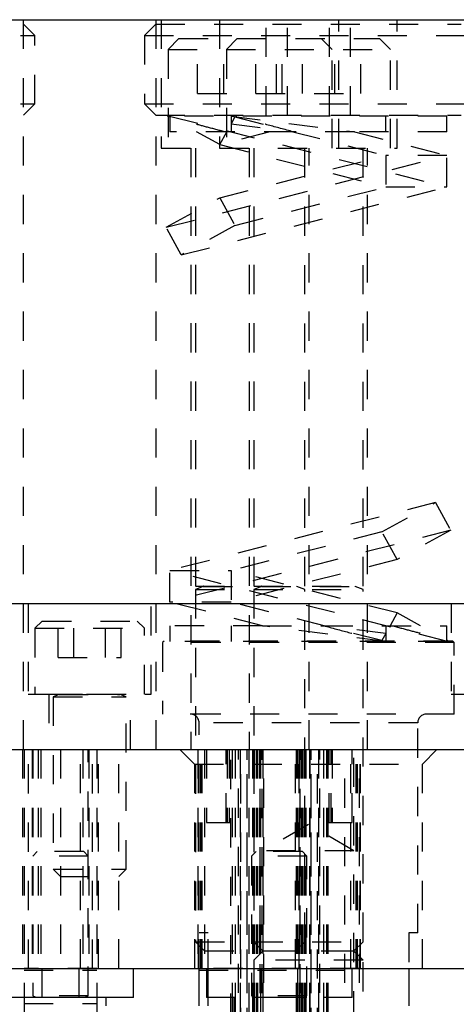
# Model space of a CAD drawing. Header units: inches. Extents: x 1880 to 2363, y -453 to -54.
# Tile 436 of 656: x 1902.69 to 1904.18, y -148.32 to -144.94. Entities that reach past the tile are written whole.
import ezdxf

# ---------------------------------------------------------------- set-up
doc = ezdxf.new("R2010")
doc.units = ezdxf.units.IN
doc.header["$LTSCALE"] = 0.5
doc.header["$MEASUREMENT"] = 0
doc.linetypes.add('HIDDEN', pattern=[0.225, 0.15, -0.075])
doc.layers.add('SID-M-H', color=4, linetype='HIDDEN')
doc.layers.add('SID-M-S', color=105, linetype='Continuous')

msp = doc.modelspace()

# ---------------------------------------------------------------- linework, layer by layer
at = {"layer": 'SID-M-H'}
for p, q in [((1901.52922, -144.9582), (1902.70112, -144.9582)), ((1902.70112, -147.4432), (1902.70112, -144.9432)), ((1902.74017, -144.99725), (1902.70112, -144.9582)), ((1903.15422, -144.9582), (1903.11517, -144.99725)), ((1903.15422, -144.9432), (1903.15422, -147.4432)), ((1903.15422, -144.9582), (1904.20112, -144.9582)), ((1903.17317, -144.9432), (1903.17317, -145.3832)), ((1903.37317, -144.9432), (1903.37317, -145.3832)), ((1903.53333, -145.2707), (1903.53333, -144.9582)), ((1903.6055, -145.2707), (1903.6055, -144.9582)), ((1903.74983, -145.2707), (1903.74983, -144.9582)), ((1903.78217, -145.3832), (1903.78217, -144.9432)), ((1903.822, -145.2707), (1903.822, -144.9582)), ((1903.98217, -145.3832), (1903.98217, -144.9432)), ((1901.49017, -144.99725), (1902.74017, -144.99725)), ((1902.74017, -145.23165), (1902.74017, -144.99725)), ((1903.11517, -144.99725), (1904.24017, -144.99725)), ((1903.11517, -144.99725), (1903.11517, -145.23165)), ((1903.23392, -145.0082), (1903.19642, -145.0457)), ((1903.23392, -145.0082), (1903.92142, -145.0082)), ((1903.29753, -145.1957), (1903.29753, -145.0082)), ((1903.3876, -145.1957), (1903.3876, -145.0082)), ((1903.43392, -145.0082), (1903.39642, -145.0457)), ((1903.49753, -145.1957), (1903.49753, -145.0082)), ((1903.56773, -145.1957), (1903.56773, -145.0082)), ((1903.5876, -145.1957), (1903.5876, -145.0082)), ((1903.6578, -145.1957), (1903.6578, -145.0082)), ((1903.75892, -145.0457), (1903.72142, -145.0082)), ((1903.76773, -145.1957), (1903.76773, -145.0082)), ((1903.8578, -145.1957), (1903.8578, -145.0082)), ((1903.95892, -145.0457), (1903.92142, -145.0082)), ((1903.19642, -145.0457), (1903.95892, -145.0457)), ((1903.19642, -145.0457), (1903.19642, -145.3832)), ((1903.39642, -145.0457), (1903.39642, -145.3832)), ((1903.75892, -145.3832), (1903.75892, -145.0457)), ((1903.95892, -145.3832), (1903.95892, -145.0457)), ((1903.29753, -145.1957), (1903.8578, -145.1957)), ((1901.49017, -145.23165), (1902.74017, -145.23165)), ((1902.70112, -145.2707), (1902.74017, -145.23165)), ((1903.11517, -145.23165), (1904.24017, -145.23165)), ((1903.11517, -145.23165), (1903.15422, -145.2707)), ((1901.52922, -145.2707), (1902.70112, -145.2707)), ((1903.15422, -145.2707), (1904.20112, -145.2707)), ((1903.20267, -145.27736), (1903.19506, -145.2732)), ((1903.20124, -145.2732), (1904.15267, -145.5162)), ((1904.15267, -145.2732), (1903.20124, -145.2732)), ((1903.20267, -145.2732), (1903.20267, -145.3272)), ((1903.41267, -145.2732), (1903.83552, -145.3272)), ((1903.41267, -145.2732), (1903.41267, -145.3272)), ((1903.42028, -145.2732), (1903.4257, -145.27617)), ((1903.94267, -145.3272), (1903.94267, -145.2732)), ((1904.15267, -145.3272), (1904.15267, -145.2732)), ((1903.4257, -145.27617), (1903.41267, -145.30002)), ((1903.41267, -145.30002), (1903.62552, -145.3272)), ((1903.4257, -145.27617), (1903.94267, -145.4082)), ((1903.62552, -145.3272), (1903.20267, -145.3272)), ((1903.37391, -145.37094), (1903.29387, -145.3272)), ((1903.37391, -145.37094), (1903.39781, -145.3272)), ((1903.54516, -145.3272), (1903.37391, -145.37094)), ((1903.83552, -145.3272), (1904.15267, -145.4082)), ((1904.15267, -145.3272), (1903.83552, -145.3272)), ((1903.37391, -145.37094), (1903.94267, -145.5162)), ((1903.17317, -145.3832), (1903.98217, -145.3832)), ((1903.18963, -145.65417), (1904.15267, -145.4082)), ((1903.27467, -145.3832), (1903.27467, -147.4432)), ((1903.29017, -145.3832), (1903.29017, -146.8836)), ((1903.37391, -145.55346), (1903.94267, -145.4082)), ((1903.47467, -145.3832), (1903.47467, -147.4432)), ((1903.49017, -145.3832), (1903.49017, -146.8836)), ((1903.66517, -146.8836), (1903.66517, -145.3832)), ((1903.68067, -147.4432), (1903.68067, -145.3832)), ((1903.86517, -146.8836), (1903.86517, -145.3832)), ((1903.88067, -147.4432), (1903.88067, -145.3832)), ((1904.15267, -145.4082), (1903.94267, -145.4082)), ((1903.94267, -145.4082), (1903.94267, -145.5162)), ((1904.15267, -145.5162), (1904.15267, -145.4082)), ((1903.24142, -145.74894), (1904.15267, -145.5162)), ((1903.4257, -145.64824), (1903.94267, -145.5162)), ((1903.94267, -145.5162), (1904.15267, -145.5162)), ((1903.18963, -145.65417), (1903.37391, -145.55346)), ((1903.37391, -145.55346), (1903.4257, -145.64824)), ((1903.24142, -145.74894), (1903.18963, -145.65417)), ((1903.4257, -145.64824), (1903.24142, -145.74894)), ((1904.11391, -146.59746), (1903.20267, -146.8302)), ((1903.92963, -146.69817), (1904.11391, -146.59746)), ((1904.11391, -146.59746), (1904.1657, -146.69224)), ((1904.1657, -146.69224), (1903.20267, -146.9382)), ((1903.92963, -146.69817), (1903.41267, -146.8302)), ((1903.98142, -146.79294), (1903.92963, -146.69817)), ((1904.1657, -146.69224), (1903.98142, -146.79294)), ((1903.98142, -146.79294), (1903.41267, -146.9382)), ((1903.20267, -146.9382), (1903.20267, -146.8302)), ((1904.15409, -147.0732), (1903.20267, -146.8302)), ((1903.20267, -146.8302), (1903.41267, -146.8302)), ((1903.98142, -146.97546), (1903.41267, -146.8302)), ((1903.41267, -146.8302), (1903.41267, -146.9382)), ((1903.29017, -146.8836), (1903.86517, -146.8836)), ((1903.31722, -146.88512), (1903.29017, -146.89497)), ((1903.31722, -146.88512), (1903.83632, -146.88512)), ((1903.51722, -146.88512), (1903.49017, -146.89497)), ((1903.66517, -146.89497), (1903.63811, -146.88512)), ((1903.86517, -146.89497), (1903.83811, -146.88512)), ((1903.29017, -146.89497), (1903.86517, -146.89497)), ((1903.29017, -146.89497), (1903.29017, -148.10195)), ((1903.49017, -146.89497), (1903.49017, -148.10195)), ((1903.66517, -148.10195), (1903.66517, -146.89497)), ((1903.86517, -148.10195), (1903.86517, -146.89497)), ((1902.71667, -146.9432), (1902.71667, -147.2532)), ((1903.13867, -147.2532), (1903.13867, -146.9432)), ((1903.51981, -147.0192), (1903.20267, -146.9382)), ((1903.41267, -146.9382), (1903.20267, -146.9382)), ((1903.92963, -147.07024), (1903.41267, -146.9382)), ((1904.16667, -146.9432), (1904.16667, -147.2532)), ((1903.98142, -146.97546), (1903.95752, -147.0192)), ((1904.06146, -147.0192), (1903.98142, -146.97546)), ((1902.76517, -147.0032), (1902.74017, -147.0282)), ((1902.74017, -147.0282), (1903.11517, -147.0282)), ((1902.74017, -147.0282), (1902.74017, -147.2532)), ((1902.76517, -147.0032), (1903.09017, -147.0032)), ((1902.81941, -147.1282), (1902.81941, -147.0032)), ((1902.87354, -147.1282), (1902.87354, -147.0032)), ((1902.98179, -147.1282), (1902.98179, -147.0032)), ((1903.03592, -147.1282), (1903.03592, -147.0032)), ((1903.11517, -147.0282), (1903.09017, -147.0032)), ((1903.11517, -147.2532), (1903.11517, -147.0282)), ((1903.51981, -147.0192), (1903.20267, -147.0192)), ((1903.20267, -147.0192), (1903.20267, -147.0732)), ((1903.41267, -147.0192), (1903.41267, -147.0732)), ((1903.94267, -147.0732), (1903.51981, -147.0192)), ((1903.72981, -147.0192), (1904.15267, -147.0192)), ((1903.94267, -147.04638), (1903.72981, -147.0192)), ((1903.94267, -147.0192), (1903.94267, -147.0732)), ((1904.15267, -147.0732), (1904.15267, -147.0192)), ((1903.94267, -147.04638), (1903.92963, -147.07024)), ((1903.18267, -147.07171), (1903.17767, -147.07671)), ((1904.17767, -147.07671), (1903.17767, -147.07671)), ((1903.17767, -147.07671), (1903.17767, -147.32171)), ((1904.17267, -147.07171), (1903.18267, -147.07171)), ((1904.15409, -147.0732), (1903.20267, -147.0732)), ((1903.92963, -147.07024), (1903.93506, -147.0732)), ((1904.16028, -147.0732), (1904.15267, -147.06904)), ((1904.17767, -147.07671), (1904.17267, -147.07171)), ((1904.17767, -147.32171), (1904.17767, -147.07671)), ((1902.81941, -147.1282), (1903.03592, -147.1282)), ((1902.71667, -147.2532), (1903.13867, -147.2532)), ((1902.78717, -147.2532), (1902.78717, -147.4432)), ((1902.80267, -147.2532), (1902.80267, -147.2536)), ((1902.80267, -147.2536), (1903.05267, -147.2536)), ((1902.82297, -147.25512), (1902.80267, -147.26251)), ((1902.80267, -147.26251), (1903.05267, -147.26251)), ((1902.80267, -147.26251), (1902.80267, -147.8537)), ((1902.82297, -147.25512), (1903.03058, -147.25512)), ((1903.05267, -147.26251), (1903.03236, -147.25512)), ((1903.05267, -147.2536), (1903.05267, -147.2532)), ((1903.05267, -147.8537), (1903.05267, -147.26251)), ((1903.06817, -147.4432), (1903.06817, -147.2532)), ((1904.16667, -147.2532), (1904.58867, -147.2532)), ((1904.17767, -147.32171), (1903.17767, -147.32171)), ((1904.05267, -147.35171), (1903.30267, -147.35171)), ((1903.30267, -148.1932), (1903.30267, -147.35171)), ((1904.05267, -148.07171), (1904.05267, -147.35171)), ((1902.69767, -147.4432), (1902.69767, -148.1932)), ((1902.70267, -147.4432), (1902.70267, -149.46088)), ((1902.71767, -148.1937), (1902.71767, -147.4432)), ((1902.73089, -147.4432), (1902.73089, -148.1932)), ((1902.73267, -147.4432), (1902.73267, -148.28717)), ((1902.75069, -147.4432), (1902.75069, -148.1932)), ((1902.75967, -147.4432), (1902.75967, -148.1932)), ((1902.82717, -147.4432), (1902.82717, -148.1932)), ((1902.89567, -148.1932), (1902.89567, -147.4432)), ((1902.90464, -147.4432), (1902.90464, -148.1932)), ((1902.92267, -148.28717), (1902.92267, -147.4432)), ((1902.92444, -147.4432), (1902.92444, -148.1932)), ((1902.93767, -148.1937), (1902.93767, -147.4432)), ((1902.95267, -147.4432), (1902.95267, -149.46088)), ((1902.95767, -148.1932), (1902.95767, -147.4432)), ((1903.02817, -148.1932), (1903.02817, -147.4432)), ((1903.23704, -147.4432), (1903.28704, -147.4932)), ((1903.29879, -147.4432), (1903.29879, -148.1932)), ((1903.30073, -148.1932), (1903.30073, -147.4432)), ((1903.3092, -148.1932), (1903.3092, -147.4432)), ((1903.31362, -148.1932), (1903.31362, -147.4432)), ((1903.32142, -147.4432), (1903.32142, -148.1932)), ((1903.32817, -147.4432), (1903.32817, -147.6932)), ((1903.39617, -147.6932), (1903.39617, -147.4432)), ((1903.39917, -147.4432), (1903.39917, -147.6932)), ((1903.40617, -147.4432), (1903.40617, -147.6932)), ((1903.41117, -148.77896), (1903.41117, -147.4432)), ((1903.41617, -147.4432), (1903.41617, -148.4432)), ((1903.42617, -147.4432), (1903.42617, -148.82243)), ((1903.43817, -148.87725), (1903.43817, -147.4432)), ((1903.44317, -147.4432), (1903.44317, -149.5082)), ((1903.44617, -153.2282), (1903.44617, -147.4432)), ((1903.46814, -150.4782), (1903.46814, -147.4432)), ((1903.46817, -153.2282), (1903.46817, -147.4432)), ((1903.47314, -147.4432), (1903.47314, -149.5082)), ((1903.47355, -147.4432), (1903.47355, -149.5082)), ((1903.48617, -147.4432), (1903.48617, -148.4432)), ((1903.49076, -147.4432), (1903.49076, -149.5082)), ((1903.49117, -147.4432), (1903.49117, -149.5082)), ((1903.49267, -147.4432), (1903.49267, -149.5082)), ((1903.49974, -147.4432), (1903.49974, -149.5082)), ((1903.50077, -147.4432), (1903.50077, -149.5082)), ((1903.50336, -147.4432), (1903.50336, -148.4432)), ((1903.50967, -147.4432), (1903.50967, -148.1932)), ((1903.51167, -150.4782), (1903.51167, -147.4432)), ((1903.51347, -147.4432), (1903.51347, -148.4432)), ((1903.51867, -150.4782), (1903.51867, -147.4432)), ((1903.52142, -147.4432), (1903.52142, -148.57171)), ((1903.52167, -147.4432), (1903.52167, -149.5082)), ((1903.52467, -148.4432), (1903.52467, -147.4432)), ((1903.63392, -148.1932), (1903.63392, -147.4432)), ((1903.63617, -147.4432), (1903.63617, -148.4432)), ((1903.63917, -147.4432), (1903.63917, -149.5082)), ((1903.64165, -147.4432), (1903.64165, -149.5082)), ((1903.64567, -148.1932), (1903.64567, -147.4432)), ((1903.64676, -147.4432), (1903.64676, -148.4432)), ((1903.64917, -150.4782), (1903.64917, -147.4432)), ((1903.65303, -147.4432), (1903.65303, -149.5082)), ((1903.6556, -147.4432), (1903.6556, -149.5082)), ((1903.65747, -147.4432), (1903.65747, -148.4432)), ((1903.66267, -147.4432), (1903.66267, -149.5082)), ((1903.66417, -147.4432), (1903.66417, -149.5082)), ((1903.66458, -147.4432), (1903.66458, -149.5082)), ((1903.66917, -147.4432), (1903.66917, -148.4432)), ((1903.68178, -147.4432), (1903.68178, -149.5082)), ((1903.68219, -147.4432), (1903.68219, -149.5082)), ((1903.68717, -153.2282), (1903.68717, -147.4432)), ((1903.68719, -150.4782), (1903.68719, -147.4432)), ((1903.70917, -153.2282), (1903.70917, -147.4432)), ((1903.71217, -147.4432), (1903.71217, -149.5082)), ((1903.71717, -148.87725), (1903.71717, -147.4432)), ((1903.72917, -147.4432), (1903.72917, -148.82243)), ((1903.73917, -147.4432), (1903.73917, -148.4432)), ((1903.74417, -147.4432), (1903.74417, -148.77896)), ((1903.74917, -147.6932), (1903.74917, -147.4432)), ((1903.75617, -147.6932), (1903.75617, -147.4432)), ((1903.75917, -147.4432), (1903.75917, -147.6932)), ((1903.80267, -148.4432), (1903.80267, -147.4432)), ((1903.82267, -148.1932), (1903.82267, -147.4432)), ((1903.82717, -147.6932), (1903.82717, -147.4432)), ((1903.83392, -148.57171), (1903.83392, -147.4432)), ((1903.84171, -148.1932), (1903.84171, -147.4432)), ((1903.84613, -148.1932), (1903.84613, -147.4432)), ((1903.85267, -148.4432), (1903.85267, -147.4432)), ((1903.85461, -148.1932), (1903.85461, -147.4432)), ((1903.85654, -148.1932), (1903.85654, -147.4432)), ((1904.06829, -147.4932), (1904.11829, -147.4432)), ((1903.28704, -147.4932), (1904.06829, -147.4932)), ((1903.28704, -147.4932), (1903.28704, -148.1932)), ((1904.06829, -148.1932), (1904.06829, -147.4932)), ((1903.32817, -147.6932), (1903.41117, -147.6932)), ((1903.67767, -147.70024), (1903.52142, -147.79046)), ((1903.83392, -147.79046), (1903.67767, -147.70024)), ((1903.74417, -147.6932), (1903.82717, -147.6932)), ((1902.74817, -147.7932), (1902.73267, -147.8087)), ((1902.90717, -147.7932), (1902.74817, -147.7932)), ((1902.92267, -147.8087), (1902.90717, -147.7932)), ((1903.49817, -147.7932), (1903.48267, -147.8087)), ((1903.65717, -147.7932), (1903.49817, -147.7932)), ((1903.83392, -147.79046), (1903.52142, -147.79046)), ((1903.67267, -147.8087), (1903.65717, -147.7932)), ((1902.92267, -147.8087), (1902.73267, -147.8087)), ((1903.67267, -147.8087), (1903.48267, -147.8087)), ((1903.48267, -147.8087), (1903.48267, -148.28717)), ((1903.67267, -148.28717), (1903.67267, -147.8087)), ((1902.80267, -147.8537), (1903.05267, -147.8537)), ((1902.80267, -147.8537), (1902.82717, -147.8782)), ((1903.02817, -147.8782), (1903.05267, -147.8537)), ((1902.82717, -147.8782), (1903.02817, -147.8782)), ((1903.33392, -148.07171), (1903.30267, -148.07171)), ((1903.33392, -148.1932), (1903.33392, -148.07171)), ((1904.05267, -148.07171), (1904.02142, -148.07171)), ((1904.02142, -148.07171), (1904.02142, -148.1932)), ((1903.29017, -148.10195), (1903.86517, -148.10195)), ((1903.29017, -148.10195), (1903.32142, -148.1332)), ((1903.49017, -148.10195), (1903.52142, -148.1332)), ((1903.63392, -148.1332), (1903.66517, -148.10195)), ((1903.83392, -148.1332), (1903.86517, -148.10195)), ((1903.32142, -148.1332), (1903.83392, -148.1332)), ((1903.52142, -148.13371), (1903.49017, -148.16496)), ((1903.83392, -148.13371), (1903.52142, -148.13371)), ((1903.86517, -148.16496), (1903.83392, -148.13371)), ((1903.86517, -148.16496), (1903.49017, -148.16496)), ((1903.49017, -148.16496), (1903.49017, -148.87194)), ((1903.86517, -148.87194), (1903.86517, -148.16496)), ((1902.95267, -148.1937), (1902.70267, -148.1937)), ((1902.70267, -148.1987), (1902.95267, -148.1987)), ((1902.76369, -148.1932), (1902.76369, -148.2932)), ((1902.89164, -148.2932), (1902.89164, -148.1932)), ((1903.85267, -148.1937), (1903.30267, -148.1937)), ((1903.30267, -148.1987), (1903.85267, -148.1987)), ((1903.32767, -148.1932), (1903.32767, -148.2932)), ((1903.51369, -148.1932), (1903.51369, -148.2932)), ((1903.64164, -148.2932), (1903.64164, -148.1932)), ((1903.82767, -148.2932), (1903.82767, -148.1932)), ((1902.92267, -148.28717), (1902.73267, -148.28717)), ((1902.73267, -148.28717), (1902.74397, -148.29128)), ((1902.73267, -149.45718), (1902.73267, -148.28717)), ((1902.92267, -148.29281), (1902.73267, -148.29281)), ((1902.74397, -148.29128), (1902.91136, -148.29128)), ((1902.91136, -148.29128), (1902.92267, -148.28717)), ((1902.92267, -149.45718), (1902.92267, -148.28717)), ((1903.82767, -148.2932), (1903.32767, -148.2932)), ((1903.42167, -148.2932), (1903.42167, -148.4642)), ((1903.67267, -148.28717), (1903.48267, -148.28717)), ((1903.48267, -148.28717), (1903.49397, -148.29128)), ((1903.67267, -148.29281), (1903.48267, -148.29281)), ((1903.48267, -148.29281), (1903.48267, -148.2932)), ((1903.49397, -148.29128), (1903.66136, -148.29128)), ((1903.66136, -148.29128), (1903.67267, -148.28717)), ((1903.67267, -148.2932), (1903.67267, -148.29281)), ((1903.73367, -148.4642), (1903.73367, -148.2932)), ((1902.70267, -148.3137), (1902.95267, -148.3137))]:
    msp.add_line(p, q, dxfattribs=at)
for centre, radius, start, end in [((1903.31695, -146.88438), 0.000787, 290, 90), ((1903.51695, -146.88438), 0.000787, 290, 90), ((1903.63838, -146.88438), 0.000787, 90, 250), ((1903.83838, -146.88438), 0.000787, 90, 250), ((1902.8227, -147.25438), 0.000787, 290, 90), ((1903.03263, -147.25438), 0.000787, 90, 250), ((1903.27267, -147.35171), 0.03, 0, 90), ((1904.08267, -147.35171), 0.03, 90, 180), ((1902.7437, -148.29202), 0.000787, 270, 70), ((1902.91163, -148.29202), 0.000787, 110, 270), ((1903.4937, -148.29202), 0.000787, 270, 70), ((1903.66163, -148.29202), 0.000787, 110, 270)]:
    msp.add_arc(centre, radius, start, end, dxfattribs=at)
for points, knots in [([(1903.62552, -145.3272), (1903.59621, -145.31936), (1903.53764, -145.30368), (1903.46634, -145.28404), (1903.44026, -145.27676), (1903.42751, -145.2732)], [0, 0, 0, 0, 0.3386652, 0.6766694, 1, 1, 1, 1]), ([(1903.39067, -145.3272), (1903.37046, -145.3219), (1903.32945, -145.31116), (1903.27986, -145.29801), (1903.24087, -145.28761), (1903.20987, -145.2793), (1903.20531, -145.27807), (1903.20267, -145.27736)], [0, 0, 0, 0, 0.18252081, 0.37034789, 0.55217756, 0.73962361, 1, 1, 1, 1]), ([(1903.83552, -145.3272), (1903.80079, -145.3272), (1903.72455, -145.3272), (1903.66043, -145.3272), (1903.62552, -145.3272)], [0, 0, 0, 0, 0.4555585, 1, 1, 1, 1]), ([(1903.51981, -147.0192), (1903.55454, -147.0192), (1903.63079, -147.0192), (1903.6949, -147.0192), (1903.72981, -147.0192)], [0, 0, 0, 0, 0.4555585, 1, 1, 1, 1]), ([(1903.72981, -147.0192), (1903.75912, -147.02705), (1903.81769, -147.04272), (1903.88899, -147.06237), (1903.91507, -147.06964), (1903.92782, -147.0732)], [0, 0, 0, 0, 0.33866524, 0.67666941, 1, 1, 1, 1]), ([(1903.96466, -147.0192), (1903.98487, -147.0245), (1904.02588, -147.03525), (1904.07547, -147.0484), (1904.11446, -147.05879), (1904.14546, -147.0671), (1904.15002, -147.06833), (1904.15267, -147.06904)], [0, 0, 0, 0, 0.1825208, 0.3703479, 0.5521776, 0.7396236, 1, 1, 1, 1])]:
    msp.add_open_spline(points, degree=3, knots=knots, dxfattribs=at)
at = {"layer": 'SID-M-S'}
for p, q in [((1897.67767, -144.9432), (1910.17767, -144.9432)), ((1897.67767, -146.9432), (1910.17767, -146.9432)), ((1901.92767, -147.4432), (1905.57767, -147.4432)), ((1901.92767, -148.1932), (1905.57767, -148.1932)), ((1903.07767, -148.2932), (1903.07767, -148.1932)), ((1903.30267, -148.32171), (1903.30267, -148.1932)), ((1903.33392, -148.32171), (1903.33392, -148.1932)), ((1904.02142, -148.1932), (1904.02142, -148.32171)), ((1903.07767, -148.2932), (1902.57767, -148.2932)), ((1902.98367, -148.32171), (1902.98367, -148.2932))]:
    msp.add_line(p, q, dxfattribs=at)

doc.saveas('drawing.dxf')
